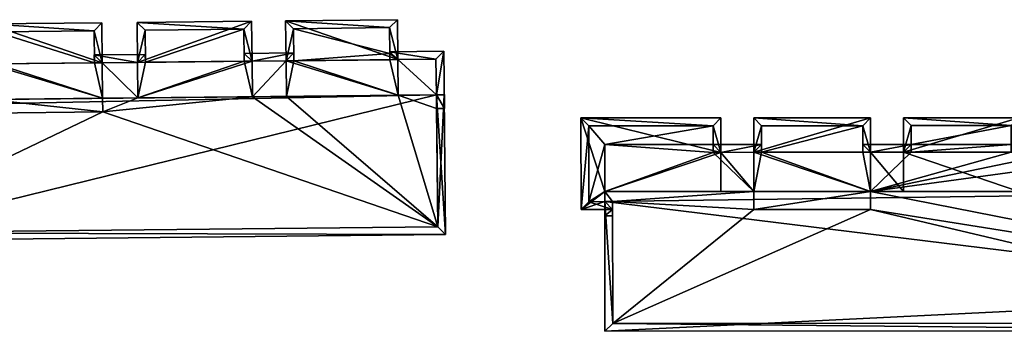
# Model space of a CAD drawing. Header units: inches. Extents: x 2685601 to 2690022, y 1235992 to 1239010.
# Tile 282 of 390: x 2689146 to 2689209, y 1237644 to 1237664. Entities that reach past the tile are written whole.
import ezdxf

# ---------------------------------------------------------------- set-up
doc = ezdxf.new("R2010")
doc.units = ezdxf.units.IN
doc.header["$MEASUREMENT"] = 0
doc.layers.add('Gebaeude Einzelhaus', color=10, linetype='Continuous')

msp = doc.modelspace()

# ---------------------------------------------------------------- meshes
at = {"layer": 'Gebaeude Einzelhaus'}
mesh = msp.add_polyface(dxfattribs=at)
corners = [(2689151.579, 1237660.91, 474.327), (2689153.827, 1237660.934, 474.327), (2689151.579, 1237660.91, 464.298), (2689153.827, 1237660.934, 464.298), (2689151.079, 1237660.905, 464.298), (2689144.815, 1237662.88, 464.298), (2689151.058, 1237662.946, 464.298), (2689144.836, 1237660.84, 464.298), (2689144.836, 1237660.84, 474.327), (2689144.336, 1237660.835, 474.327), (2689144.815, 1237662.88, 474.074), (2689144.836, 1237660.84, 474.841), (2689151.058, 1237662.946, 474.074), (2689151.079, 1237660.905, 474.327), (2689151.079, 1237660.905, 474.841), (2689151.579, 1237660.91, 474.841), (2689144.831, 1237661.339, 474.171), (2689141.683, 1237661.306, 474.171), (2689151.074, 1237661.404, 474.171), (2689154.323, 1237661.438, 474.171), (2689144.336, 1237660.835, 474.841), (2689144.31, 1237663.375, 473.886), (2689151.553, 1237663.451, 473.886)]
mesh.append_faces([[corners[k] for k in face] for face in [(16, 9, 17), (16, 8, 9), (18, 0, 13), (19, 1, 18), (18, 1, 0), (13, 0, 18), (1, 19, 18), (1, 18, 0), (16, 9, 8), (9, 16, 17), (14, 12, 15), (10, 11, 20), (12, 10, 21), (21, 10, 20), (15, 12, 22), (22, 12, 21), (22, 21, 15), (15, 21, 20)]], dxfattribs={"color": 13})
mesh.append_faces([[corners[k] for k in face] for face in [(0, 1, 2), (2, 1, 3), (4, 5, 6), (4, 7, 5), (8, 7, 9), (10, 8, 11), (10, 7, 8), (10, 5, 7), (10, 12, 5), (5, 12, 6), (13, 12, 14), (13, 4, 12), (12, 4, 6), (0, 14, 15), (0, 13, 14), (0, 2, 13), (13, 2, 4)]], dxfattribs={"color": 41})
mesh = msp.add_polyface(dxfattribs=at)
corners = [(2689161.122, 1237661.009, 474.327), (2689163.285, 1237661.031, 474.327), (2689161.122, 1237661.009, 464.298), (2689163.285, 1237661.031, 464.298), (2689163.785, 1237661.036, 474.327), (2689163.285, 1237661.031, 474.841), (2689163.785, 1237661.036, 474.841), (2689160.623, 1237661.004, 464.298), (2689154.328, 1237660.939, 464.298), (2689160.6, 1237663.044, 464.298), (2689154.306, 1237662.979, 464.298), (2689154.306, 1237662.979, 474.074), (2689154.328, 1237660.939, 474.327), (2689154.328, 1237660.939, 474.841), (2689160.6, 1237663.044, 474.074), (2689160.623, 1237661.004, 474.327), (2689160.623, 1237661.004, 474.841), (2689161.122, 1237661.009, 474.841), (2689154.323, 1237661.438, 474.171), (2689153.827, 1237660.934, 474.327), (2689163.78, 1237661.537, 474.171), (2689160.617, 1237661.504, 474.171), (2689163.764, 1237663.075, 474.074), (2689163.259, 1237663.57, 473.886), (2689153.827, 1237660.934, 474.841), (2689153.801, 1237663.474, 473.886), (2689161.095, 1237663.549, 473.886)]
mesh.append_faces([[corners[k] for k in face] for face in [(18, 12, 19), (20, 0, 21), (21, 0, 15), (20, 1, 0), (20, 4, 1), (0, 20, 21), (15, 0, 21), (1, 20, 0), (18, 19, 12), (22, 6, 5), (23, 22, 5), (11, 13, 24), (14, 11, 25), (25, 11, 24), (26, 14, 25), (16, 14, 17), (17, 14, 26), (17, 26, 24), (24, 26, 25)]], dxfattribs={"color": 13})
mesh.append_faces([[corners[k] for k in face] for face in [(0, 1, 2), (2, 1, 3), (1, 4, 3), (1, 5, 6), (7, 8, 9), (9, 8, 10), (11, 12, 13), (11, 8, 12), (11, 10, 8), (11, 14, 10), (10, 14, 9), (15, 14, 16), (15, 7, 14), (14, 7, 9), (0, 16, 17), (0, 2, 15)]], dxfattribs={"color": 41})
mesh = msp.add_polyface(dxfattribs=at)
corners = [(2689172.829, 1237661.131, 474.327), (2689172.829, 1237661.131, 464.298), (2689170.4, 1237661.105, 474.327), (2689170.4, 1237661.105, 464.298), (2689169.901, 1237661.493, 464.298), (2689163.764, 1237663.075, 464.298), (2689169.879, 1237663.141, 464.298), (2689169.9, 1237661.1, 464.298), (2689163.785, 1237661.036, 464.298), (2689163.285, 1237661.031, 464.298), (2689163.785, 1237661.036, 474.327), (2689163.285, 1237661.031, 474.327), (2689163.785, 1237661.036, 474.841), (2689163.764, 1237663.075, 474.074), (2689169.879, 1237663.141, 474.074), (2689169.901, 1237661.493, 474.693), (2689169.9, 1237661.1, 474.327), (2689169.9, 1237661.1, 474.841), (2689170.4, 1237661.105, 474.841), (2689169.9, 1237661.6, 474.171), (2689173.324, 1237661.636, 474.171), (2689163.78, 1237661.537, 474.171), (2689163.259, 1237663.57, 473.886), (2689170.374, 1237663.646, 473.886), (2689163.285, 1237661.031, 474.841)]
mesh.append_faces([[corners[k] for k in face] for face in [(19, 2, 16), (20, 0, 19), (19, 0, 2), (16, 2, 19), (19, 0, 20), (0, 19, 2), (21, 11, 10), (15, 14, 18), (17, 15, 18), (14, 13, 22), (18, 14, 23), (23, 14, 22), (18, 22, 24), (18, 23, 22)]], dxfattribs={"color": 13})
mesh.append_faces([[corners[k] for k in face] for face in [(0, 1, 2), (2, 1, 3), (4, 5, 6), (7, 8, 4), (4, 8, 5), (9, 10, 8), (11, 12, 10), (13, 10, 12), (13, 8, 10), (13, 5, 8), (13, 14, 5), (5, 14, 6), (15, 4, 14), (14, 4, 6), (16, 15, 17), (16, 4, 15), (16, 7, 4), (2, 17, 18), (2, 16, 17), (2, 3, 16), (16, 3, 7)]], dxfattribs={"color": 41})
mesh = msp.add_polyface(dxfattribs=at)
corners = [(2689170.424, 1237658.84, 464.298), (2689170.4, 1237661.105, 464.298), (2689172.852, 1237658.865, 464.298), (2689172.829, 1237661.131, 464.298), (2689172.852, 1237658.865, 475.035), (2689172.829, 1237661.131, 474.327), (2689169.9, 1237661.1, 464.298), (2689163.307, 1237658.766, 464.298), (2689163.785, 1237661.036, 464.298), (2689170.4, 1237661.105, 474.841), (2689170.424, 1237658.84, 475.035), (2689170.4, 1237661.105, 474.327), (2689170.424, 1237658.84, 475.692), (2689172.938, 1237650.479, 464.298), (2689161.147, 1237658.744, 464.298), (2689172.861, 1237657.991, 464.298), (2689161.147, 1237658.744, 475.692), (2689172.852, 1237658.865, 477.583), (2689163.307, 1237658.766, 475.692), (2689172.938, 1237650.479, 474.094), (2689173.361, 1237657.996, 475.308), (2689173.324, 1237661.636, 474.171), (2689172.861, 1237657.991, 475.308), (2689163.285, 1237661.031, 474.841), (2689173.349, 1237658.87, 477.583), (2689173.443, 1237649.984, 473.886)]
mesh.append_faces([[corners[k] for k in face] for face in [(20, 4, 21), (21, 4, 5), (20, 22, 4), (21, 4, 20), (20, 4, 22), (21, 5, 4), (4, 11, 10), (4, 5, 11), (9, 23, 12), (12, 23, 18), (24, 19, 17), (25, 19, 24), (17, 25, 24)]], dxfattribs={"color": 13})
mesh.append_faces([[corners[k] for k in face] for face in [(0, 1, 2), (2, 1, 3), (4, 2, 5), (5, 2, 3), (0, 6, 1), (7, 8, 0), (0, 8, 6), (9, 10, 11), (9, 12, 10), (0, 13, 7), (7, 13, 14), (0, 15, 13), (0, 2, 15), (12, 4, 10), (16, 17, 18), (18, 17, 12), (12, 17, 4), (19, 4, 17), (19, 15, 4), (4, 15, 2), (19, 13, 15)]], dxfattribs={"color": 41})
mesh = msp.add_polyface(dxfattribs=at)
corners = [(2689163.285, 1237661.031, 464.298), (2689161.147, 1237658.744, 464.298), (2689161.122, 1237661.009, 464.298), (2689163.307, 1237658.766, 464.298), (2689163.785, 1237661.036, 464.298), (2689163.307, 1237658.766, 475.692), (2689163.285, 1237661.031, 474.841), (2689163.307, 1237658.766, 475.035), (2689163.285, 1237661.031, 474.327), (2689153.851, 1237658.668, 464.298), (2689160.623, 1237661.004, 464.298), (2689153.827, 1237660.934, 464.298), (2689154.328, 1237660.939, 464.298), (2689161.122, 1237661.009, 474.841), (2689161.147, 1237658.744, 475.035), (2689161.122, 1237661.009, 474.327), (2689161.147, 1237658.744, 475.692), (2689153.851, 1237658.668, 475.692), (2689153.827, 1237660.934, 474.841), (2689153.851, 1237658.668, 475.034), (2689153.827, 1237660.934, 474.327), (2689154.328, 1237660.939, 474.327), (2689154.328, 1237660.939, 474.841), (2689160.623, 1237661.004, 474.327), (2689160.623, 1237661.004, 474.841), (2689151.611, 1237657.776, 464.298), (2689172.938, 1237650.479, 464.298), (2689135.535, 1237650.09, 464.298), (2689172.852, 1237658.865, 477.583), (2689134.948, 1237658.473, 477.583), (2689151.602, 1237658.645, 475.691), (2689172.938, 1237650.479, 474.094), (2689135.535, 1237650.09, 474.094), (2689173.443, 1237649.984, 473.886), (2689135.04, 1237649.585, 473.886)]
mesh.append_faces([[corners[k] for k in face] for face in [(15, 14, 8), (8, 14, 7), (13, 17, 16), (13, 18, 17), (32, 31, 33), (28, 34, 33)]], dxfattribs={"color": 13})
mesh.append_faces([[corners[k] for k in face] for face in [(0, 1, 2), (0, 3, 1), (0, 4, 3), (5, 6, 7), (7, 6, 8), (9, 10, 1), (1, 10, 2), (11, 12, 9), (9, 12, 10), (13, 14, 15), (13, 16, 14), (17, 18, 19), (19, 18, 20), (21, 18, 22), (21, 20, 18), (21, 12, 20), (20, 12, 11), (15, 23, 24), (23, 2, 10), (1, 25, 9), (1, 26, 25), (25, 26, 27), (16, 5, 14), (14, 5, 7), (17, 28, 16), (17, 29, 28), (19, 30, 17), (31, 32, 26)]], dxfattribs={"color": 41})
mesh = msp.add_polyface(dxfattribs=at)
corners = [(2689144.359, 1237658.57, 464.298), (2689142.187, 1237660.811, 464.298), (2689144.336, 1237660.835, 464.298), (2689153.827, 1237660.934, 464.298), (2689153.851, 1237658.668, 464.298), (2689151.579, 1237660.91, 464.298), (2689151.602, 1237658.645, 464.298), (2689144.336, 1237660.835, 474.327), (2689151.611, 1237657.776, 464.298), (2689144.368, 1237657.699, 464.298), (2689142.22, 1237657.679, 464.298), (2689142.211, 1237658.548, 464.298), (2689135.535, 1237650.09, 464.298), (2689142.211, 1237658.548, 475.034), (2689144.359, 1237658.57, 475.691), (2689144.359, 1237658.57, 475.034), (2689151.602, 1237658.645, 475.034), (2689151.602, 1237658.645, 475.691), (2689153.851, 1237658.668, 475.034), (2689153.851, 1237658.668, 475.692), (2689134.948, 1237658.473, 477.583), (2689172.938, 1237650.479, 464.298), (2689135.535, 1237650.09, 474.094), (2689151.079, 1237660.905, 464.298), (2689144.836, 1237660.84, 464.298), (2689151.579, 1237660.91, 474.841), (2689151.579, 1237660.91, 474.327), (2689144.336, 1237660.835, 474.841), (2689144.836, 1237660.84, 474.327), (2689144.836, 1237660.84, 474.841), (2689142.187, 1237660.811, 474.327), (2689153.827, 1237660.934, 474.327), (2689135.04, 1237649.585, 473.886), (2689173.443, 1237649.984, 473.886), (2689134.952, 1237658.102, 477.429), (2689172.852, 1237658.865, 477.583)]
mesh.append_faces([[corners[k] for k in face] for face in [(15, 7, 30), (26, 18, 31), (26, 16, 18), (32, 22, 33), (34, 35, 20), (34, 32, 35), (25, 27, 17), (17, 27, 14)]], dxfattribs={"color": 13})
mesh.append_faces([[corners[k] for k in face] for face in [(0, 1, 2), (3, 4, 5), (5, 4, 6), (1, 7, 2), (4, 8, 6), (9, 10, 0), (0, 10, 11), (8, 12, 9), (13, 14, 15), (16, 17, 18), (19, 17, 20), (20, 17, 14), (21, 22, 12), (0, 8, 9), (0, 6, 8), (6, 23, 5), (2, 24, 0), (0, 24, 6), (6, 24, 23), (25, 16, 26), (25, 17, 16), (15, 27, 7), (15, 14, 27), (28, 27, 29), (28, 7, 27), (7, 24, 2)]], dxfattribs={"color": 41})
mesh = msp.add_polyface(dxfattribs=at)
corners = [(2689190.467, 1237655.709, 463.812), (2689183.571, 1237655.705, 463.812), (2689190.466, 1237656.9, 463.812), (2689190.967, 1237655.209, 474.561), (2689190.968, 1237652.714, 475.238), (2689190.967, 1237655.209, 474.218), (2689190.968, 1237652.714, 475.344), (2689182.56, 1237656.895, 463.812), (2689190.466, 1237656.9, 474.03), (2689190.468, 1237655.209, 474.561), (2689190.467, 1237655.709, 474.014), (2689190.468, 1237655.209, 474.218), (2689190.468, 1237655.209, 463.812), (2689193.059, 1237652.715, 463.812), (2689183.573, 1237652.71, 463.812), (2689193.058, 1237655.21, 463.812), (2689193.058, 1237655.21, 474.218), (2689184.073, 1237652.073, 463.812), (2689193.06, 1237651.578, 463.812), (2689184.078, 1237644.326, 463.812), (2689200.499, 1237651.58, 463.812), (2689193.059, 1237652.715, 475.237), (2689183.573, 1237652.71, 477.57), (2689193.059, 1237652.715, 475.345), (2689200.498, 1237652.719, 475.344), (2689193.558, 1237655.21, 474.218), (2689193.058, 1237655.21, 474.562), (2689193.558, 1237655.21, 474.562), (2689190.966, 1237657.4, 473.873), (2689182.06, 1237657.395, 473.873), (2689183.573, 1237652.71, 475.344), (2689193.557, 1237655.71, 474.014), (2689193.056, 1237657.401, 473.873), (2689193.556, 1237656.901, 474.03)]
mesh.append_faces([[corners[k] for k in face] for face in [(8, 3, 9), (8, 28, 3), (8, 29, 28), (3, 30, 6), (3, 28, 29), (31, 5, 10), (10, 5, 11), (31, 16, 5), (5, 31, 10), (11, 5, 10), (16, 31, 5), (21, 5, 4), (21, 16, 5), (32, 33, 26)]], dxfattribs={"color": 13})
mesh.append_faces([[corners[k] for k in face] for face in [(0, 1, 2), (3, 4, 5), (3, 6, 4), (7, 8, 2), (9, 10, 8), (8, 10, 2), (2, 10, 0), (9, 11, 10), (3, 5, 9), (9, 5, 11), (12, 1, 0), (12, 13, 14), (12, 15, 13), (11, 12, 10), (10, 12, 0), (15, 5, 16), (15, 12, 5), (5, 12, 11), (17, 18, 19), (19, 18, 20), (14, 13, 17), (17, 13, 18), (6, 21, 4), (22, 23, 6), (6, 23, 21), (22, 24, 23), (16, 25, 15), (16, 26, 27), (21, 26, 16), (21, 23, 26)]], dxfattribs={"color": 41})
mesh = msp.add_polyface(dxfattribs=at)
corners = [(2689182.563, 1237652.071, 463.812), (2689183.573, 1237652.71, 463.812), (2689183.573, 1237652.072, 463.812), (2689190.466, 1237656.9, 463.812), (2689183.571, 1237655.705, 463.812), (2689182.56, 1237656.895, 463.812), (2689183.573, 1237652.072, 475.498), (2689183.573, 1237652.072, 475.545), (2689182.563, 1237652.071, 475.545), (2689182.56, 1237656.895, 474.03), (2689190.466, 1237656.9, 474.03), (2689190.468, 1237655.209, 463.812), (2689184.073, 1237652.073, 463.812), (2689183.573, 1237652.71, 477.57), (2689183.573, 1237652.71, 475.344), (2689183.573, 1237652.072, 477.274), (2689190.968, 1237652.714, 475.344), (2689184.078, 1237644.326, 473.678), (2689184.078, 1237644.326, 463.812), (2689184.073, 1237652.073, 475.498), (2689184.073, 1237652.073, 475.545), (2689184.073, 1237652.073, 477.274), (2689184.073, 1237651.572, 475.702), (2689182.06, 1237657.395, 473.873), (2689182.063, 1237651.571, 475.702), (2689190.967, 1237655.209, 474.561), (2689183.574, 1237651.18, 475.863), (2689184.074, 1237651.18, 475.863), (2689183.578, 1237643.826, 473.446)]
mesh.append_faces([[corners[k] for k in face] for face in [(22, 7, 20), (22, 8, 7), (9, 23, 10), (22, 24, 8), (8, 24, 9), (9, 24, 23), (7, 22, 20), (14, 24, 7), (7, 24, 22), (25, 23, 14), (14, 23, 24), (26, 22, 27), (26, 6, 22), (22, 6, 19), (6, 22, 19), (6, 26, 22), (22, 26, 27), (21, 17, 15), (15, 17, 28)]], dxfattribs={"color": 13})
mesh.append_faces([[corners[k] for k in face] for face in [(0, 1, 2), (3, 4, 5), (5, 4, 0), (0, 4, 1), (6, 0, 2), (7, 8, 6), (6, 8, 0), (8, 9, 0), (0, 9, 5), (9, 10, 5), (11, 1, 4), (1, 12, 2), (13, 14, 15), (15, 14, 7), (13, 16, 14), (17, 12, 18), (17, 19, 12), (17, 20, 19), (17, 21, 20), (20, 6, 19), (19, 6, 12), (12, 6, 2), (21, 7, 20), (20, 7, 6), (21, 15, 7)]], dxfattribs={"color": 41})
mesh = msp.add_polyface(dxfattribs=at)
corners = [(2689209.442, 1237655.718, 463.812), (2689203.086, 1237655.715, 463.812), (2689209.441, 1237656.909, 463.812), (2689203.085, 1237656.906, 463.812), (2689202.588, 1237652.72, 475.344), (2689202.587, 1237655.215, 474.561), (2689202.588, 1237652.72, 475.237), (2689202.587, 1237655.215, 474.218), (2689203.086, 1237655.215, 474.561), (2689203.086, 1237655.215, 474.218), (2689203.085, 1237656.906, 474.03), (2689203.086, 1237655.715, 474.014), (2689209.441, 1237656.909, 474.03), (2689209.443, 1237655.219, 474.561), (2689209.442, 1237655.718, 474.014), (2689209.443, 1237655.219, 463.812), (2689203.086, 1237655.215, 463.812), (2689212.566, 1237655.22, 463.812), (2689200.498, 1237652.719, 463.812), (2689200.497, 1237655.214, 463.812), (2689200.497, 1237655.214, 474.218), (2689184.078, 1237644.326, 463.812), (2689200.499, 1237651.58, 463.812), (2689231.116, 1237644.35, 463.812), (2689200.498, 1237652.719, 475.344), (2689200.498, 1237652.719, 475.237), (2689232.242, 1237652.735, 477.57), (2689209.944, 1237652.724, 475.344), (2689183.573, 1237652.71, 477.57), (2689202.585, 1237657.406, 473.873), (2689209.941, 1237657.409, 473.873), (2689209.943, 1237655.219, 474.561), (2689199.996, 1237655.713, 474.014)]
mesh.append_faces([[corners[k] for k in face] for face in [(10, 8, 5), (12, 10, 29), (30, 12, 29), (29, 10, 5), (30, 5, 31), (31, 5, 27), (27, 5, 4), (30, 29, 5), (11, 7, 20), (11, 9, 7), (20, 11, 32), (11, 7, 9), (7, 11, 20), (20, 6, 7), (20, 25, 6)]], dxfattribs={"color": 13})
mesh.append_faces([[corners[k] for k in face] for face in [(0, 1, 2), (2, 1, 3), (4, 5, 6), (6, 5, 7), (8, 9, 5), (5, 9, 7), (10, 11, 8), (8, 11, 9), (10, 3, 11), (11, 3, 1), (10, 12, 3), (3, 12, 2), (13, 14, 12), (12, 14, 2), (2, 14, 0), (15, 16, 0), (0, 16, 1), (17, 18, 15), (15, 18, 16), (16, 18, 19), (7, 19, 20), (7, 16, 19), (7, 9, 16), (11, 16, 9), (11, 1, 16), (21, 22, 23), (24, 4, 25), (25, 4, 6), (26, 27, 28)]], dxfattribs={"color": 41})
mesh = msp.add_polyface(dxfattribs=at)
corners = [(2689183.573, 1237652.71, 477.57), (2689202.588, 1237652.72, 475.344), (2689200.498, 1237652.719, 475.344), (2689209.944, 1237652.724, 475.344), (2689231.116, 1237644.35, 463.812), (2689184.078, 1237644.326, 473.678), (2689184.078, 1237644.326, 463.812), (2689199.995, 1237656.905, 463.812), (2689193.558, 1237655.21, 463.812), (2689193.556, 1237656.901, 463.812), (2689193.059, 1237652.715, 463.812), (2689193.058, 1237655.21, 463.812), (2689200.498, 1237652.719, 463.812), (2689193.06, 1237651.578, 463.812), (2689200.499, 1237651.58, 463.812), (2689199.996, 1237655.214, 463.812), (2689200.497, 1237655.214, 463.812), (2689193.558, 1237655.21, 474.218), (2689193.058, 1237655.21, 474.218), (2689193.558, 1237655.21, 474.562), (2689193.556, 1237656.901, 474.03), (2689199.995, 1237656.905, 474.03), (2689199.996, 1237655.214, 474.218), (2689199.996, 1237655.214, 474.561), (2689200.497, 1237655.214, 474.218), (2689200.497, 1237655.214, 474.561), (2689200.498, 1237652.719, 475.237), (2689193.557, 1237655.71, 474.014), (2689203.086, 1237655.715, 474.014), (2689199.996, 1237655.713, 474.014), (2689183.578, 1237643.826, 473.446), (2689231.616, 1237643.85, 473.446), (2689183.573, 1237652.072, 477.274), (2689232.242, 1237652.735, 477.57), (2689231.615, 1237646.196, 474.534), (2689193.058, 1237655.21, 474.562), (2689193.056, 1237657.401, 473.873), (2689200.495, 1237657.405, 473.873), (2689193.059, 1237652.715, 475.345)]
mesh.append_faces([[corners[k] for k in face] for face in [(27, 17, 18), (28, 24, 29), (29, 24, 22), (22, 24, 29), (27, 18, 17), (30, 5, 31), (32, 33, 0), (32, 30, 34), (20, 19, 35), (21, 20, 36), (37, 21, 36), (23, 21, 25), (25, 21, 37), (25, 35, 2), (2, 35, 38), (25, 37, 35), (35, 37, 36)]], dxfattribs={"color": 13})
mesh.append_faces([[corners[k] for k in face] for face in [(0, 1, 2), (0, 3, 1), (4, 5, 6), (7, 8, 9), (8, 10, 11), (8, 12, 10), (10, 12, 13), (13, 12, 14), (7, 15, 8), (8, 15, 12), (12, 15, 16), (11, 17, 8), (18, 19, 17), (20, 17, 19), (20, 8, 17), (20, 9, 8), (20, 21, 9), (9, 21, 7), (22, 21, 23), (22, 15, 21), (21, 15, 7), (24, 23, 25), (24, 22, 23), (24, 16, 22), (22, 16, 15), (25, 26, 24), (25, 2, 26)]], dxfattribs={"color": 41})
mesh = msp.add_polyface(dxfattribs=at)
corners = [(2689209.943, 1237655.219, 474.561), (2689209.944, 1237652.724, 475.237), (2689209.943, 1237655.219, 474.218), (2689209.944, 1237652.724, 475.344), (2689209.443, 1237655.219, 474.561), (2689209.443, 1237655.219, 474.218), (2689209.442, 1237655.718, 474.014), (2689221.645, 1237652.73, 475.237), (2689221.644, 1237655.225, 474.561), (2689221.644, 1237655.225, 474.218), (2689221.645, 1237652.73, 475.344), (2689219.373, 1237655.223, 474.561), (2689219.374, 1237652.728, 475.237), (2689219.373, 1237655.223, 474.218), (2689219.374, 1237652.728, 475.344), (2689212.067, 1237652.725, 475.344), (2689212.066, 1237655.22, 474.561), (2689212.067, 1237652.725, 475.237), (2689212.066, 1237655.22, 474.218), (2689212.566, 1237655.22, 474.561), (2689212.566, 1237655.22, 474.218), (2689218.873, 1237655.223, 474.218), (2689218.873, 1237655.223, 474.561), (2689218.873, 1237655.223, 463.812), (2689200.498, 1237652.719, 463.812), (2689212.566, 1237655.22, 463.812), (2689232.242, 1237652.735, 463.812), (2689209.443, 1237655.219, 463.812), (2689222.144, 1237655.225, 463.812), (2689231.115, 1237646.696, 463.812), (2689231.116, 1237644.35, 463.812), (2689200.499, 1237651.58, 463.812), (2689232.242, 1237652.735, 477.57), (2689231.116, 1237644.35, 473.678), (2689184.078, 1237644.326, 473.678), (2689231.616, 1237643.85, 473.446), (2689183.573, 1237652.072, 477.274), (2689231.615, 1237646.196, 474.534), (2689183.578, 1237643.826, 473.446)]
mesh.append_faces([[corners[k] for k in face] for face in [(11, 16, 14), (14, 16, 15), (13, 7, 9), (13, 12, 7), (17, 2, 1), (17, 18, 2), (34, 33, 35), (36, 37, 32), (37, 38, 35)]], dxfattribs={"color": 13})
mesh.append_faces([[corners[k] for k in face] for face in [(0, 1, 2), (0, 3, 1), (4, 5, 6), (0, 2, 4), (4, 2, 5), (7, 8, 9), (7, 10, 8), (11, 12, 13), (11, 14, 12), (15, 16, 17), (17, 16, 18), (19, 20, 16), (16, 20, 18), (13, 21, 11), (11, 21, 22), (23, 24, 25), (23, 26, 24), (5, 27, 6), (25, 18, 20), (25, 2, 18), (25, 27, 2), (2, 27, 5), (13, 23, 21), (9, 28, 13), (13, 28, 23), (29, 24, 26), (30, 31, 29), (29, 31, 24), (3, 17, 1), (32, 15, 3), (3, 15, 17), (12, 14, 7), (7, 14, 10), (32, 14, 15), (33, 34, 30)]], dxfattribs={"color": 41})

doc.saveas('drawing.dxf')
